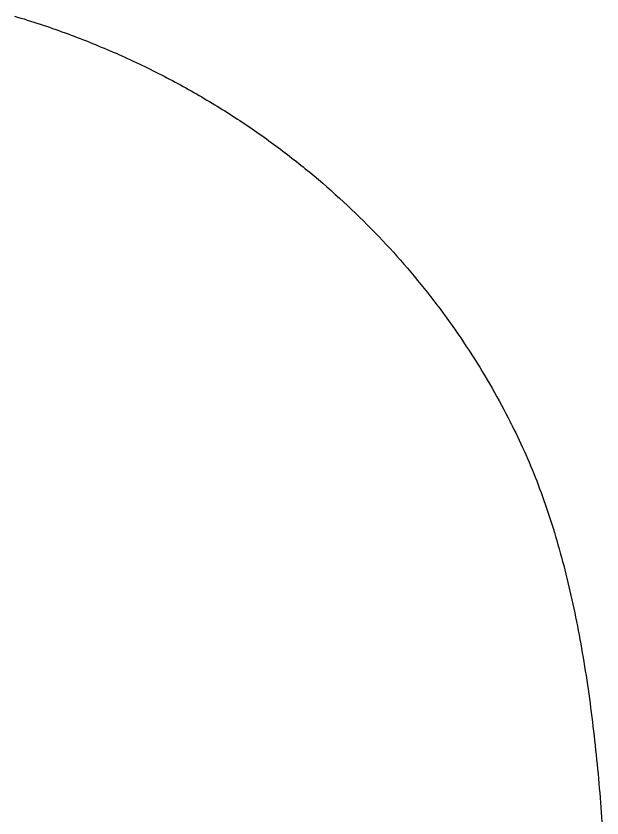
# Model space of a CAD drawing. Extents: x -7.3 to 34, y 0 to 22.
# Drawn here: x 33.058 to 33.0998, y 3.8251 to 3.8824 of the extents above; entities that cross this region are included whole.
import ezdxf

# ---------------------------------------------------------------- set-up
doc = ezdxf.new("R2010")
doc.units = 0
doc.layers.add('SH_Data', color=7, linetype='Continuous')

msp = doc.modelspace()

# ---------------------------------------------------------------- linework, layer by layer
at = {"layer": 'SH_Data'}
for p, q in [((33.057875, 3.882366), (33.058106, 3.882296)), ((33.058106, 3.882296), (33.058336, 3.882226)), ((33.058336, 3.882226), (33.058566, 3.882155)), ((33.058566, 3.882155), (33.058795, 3.882083)), ((33.058795, 3.882083), (33.059023, 3.882011)), ((33.059023, 3.882011), (33.05925, 3.881937)), ((33.05925, 3.881937), (33.059477, 3.881864)), ((33.059477, 3.881864), (33.059703, 3.881789)), ((33.059703, 3.881789), (33.059928, 3.881714)), ((33.059928, 3.881714), (33.060153, 3.881638)), ((33.060153, 3.881638), (33.060377, 3.881561)), ((33.060377, 3.881561), (33.0606, 3.881484)), ((33.0606, 3.881484), (33.060822, 3.881405)), ((33.060822, 3.881405), (33.061044, 3.881327)), ((33.061044, 3.881327), (33.061265, 3.881247)), ((33.061265, 3.881247), (33.061485, 3.881167)), ((33.061485, 3.881167), (33.061705, 3.881086)), ((33.061705, 3.881086), (33.061924, 3.881005)), ((33.061924, 3.881005), (33.062142, 3.880923)), ((33.062142, 3.880923), (33.06236, 3.88084)), ((33.06236, 3.88084), (33.062577, 3.880756)), ((33.062577, 3.880756), (33.062793, 3.880672)), ((33.062793, 3.880672), (33.063008, 3.880588)), ((33.063008, 3.880588), (33.063223, 3.880502)), ((33.063223, 3.880502), (33.063437, 3.880416)), ((33.063437, 3.880416), (33.06365, 3.880329)), ((33.06365, 3.880329), (33.063863, 3.880242)), ((33.063863, 3.880242), (33.064075, 3.880154)), ((33.064075, 3.880154), (33.064286, 3.880066)), ((33.064286, 3.880066), (33.064497, 3.879976)), ((33.064497, 3.879976), (33.064706, 3.879886)), ((33.064706, 3.879886), (33.064916, 3.879796)), ((33.064916, 3.879796), (33.065124, 3.879705)), ((33.065124, 3.879705), (33.065332, 3.879613)), ((33.065332, 3.879613), (33.065539, 3.879521)), ((33.065539, 3.879521), (33.065745, 3.879428)), ((33.065745, 3.879428), (33.065951, 3.879334)), ((33.065951, 3.879334), (33.066156, 3.87924)), ((33.066156, 3.87924), (33.06636, 3.879145)), ((33.06636, 3.879145), (33.066563, 3.87905)), ((33.066563, 3.87905), (33.066766, 3.878954)), ((33.066766, 3.878954), (33.066968, 3.878857)), ((33.066968, 3.878857), (33.06717, 3.87876)), ((33.06717, 3.87876), (33.067371, 3.878663)), ((33.067371, 3.878663), (33.067571, 3.878564)), ((33.067571, 3.878564), (33.06777, 3.878465)), ((33.06777, 3.878465), (33.067969, 3.878366)), ((33.067969, 3.878366), (33.068167, 3.878266)), ((33.068167, 3.878266), (33.068364, 3.878165)), ((33.068364, 3.878165), (33.068561, 3.878064)), ((33.068561, 3.878064), (33.068757, 3.877962)), ((33.068757, 3.877962), (33.068952, 3.87786)), ((33.068952, 3.87786), (33.069146, 3.877757)), ((33.069146, 3.877757), (33.06934, 3.877654)), ((33.06934, 3.877654), (33.069533, 3.87755)), ((33.069533, 3.87755), (33.069726, 3.877445)), ((33.069726, 3.877445), (33.069918, 3.87734)), ((33.069918, 3.87734), (33.070109, 3.877235)), ((33.070109, 3.877235), (33.070299, 3.877129)), ((33.070299, 3.877129), (33.070489, 3.877022)), ((33.070489, 3.877022), (33.070678, 3.876915)), ((33.070678, 3.876915), (33.070866, 3.876807)), ((33.070866, 3.876807), (33.071054, 3.876699)), ((33.071054, 3.876699), (33.071241, 3.87659)), ((33.071241, 3.87659), (33.071427, 3.876481)), ((33.071427, 3.876481), (33.071613, 3.876371)), ((33.071613, 3.876371), (33.071798, 3.876261)), ((33.071798, 3.876261), (33.071982, 3.87615)), ((33.071982, 3.87615), (33.072165, 3.876039)), ((33.072165, 3.876039), (33.072348, 3.875927)), ((33.072348, 3.875927), (33.07253, 3.875815)), ((33.07253, 3.875815), (33.072712, 3.875702)), ((33.072712, 3.875702), (33.072893, 3.875589)), ((33.072893, 3.875589), (33.073073, 3.875475)), ((33.073073, 3.875475), (33.073252, 3.87536)), ((33.073252, 3.87536), (33.073431, 3.875246)), ((33.073431, 3.875246), (33.073609, 3.875131)), ((33.073609, 3.875131), (33.073786, 3.875015)), ((33.073786, 3.875015), (33.073963, 3.874899)), ((33.073963, 3.874899), (33.074139, 3.874782)), ((33.074139, 3.874782), (33.074314, 3.874665)), ((33.074314, 3.874665), (33.074489, 3.874547)), ((33.074489, 3.874547), (33.074663, 3.874429)), ((33.074663, 3.874429), (33.074836, 3.874311)), ((33.074836, 3.874311), (33.075009, 3.874192)), ((33.075009, 3.874192), (33.075181, 3.874073)), ((33.075181, 3.874073), (33.075352, 3.873953)), ((33.075352, 3.873953), (33.075523, 3.873833)), ((33.075523, 3.873833), (33.075693, 3.873712)), ((33.075693, 3.873712), (33.075862, 3.873591)), ((33.075862, 3.873591), (33.07603, 3.873469)), ((33.07603, 3.873469), (33.076198, 3.873347)), ((33.076198, 3.873347), (33.076365, 3.873225)), ((33.076365, 3.873225), (33.076532, 3.873102)), ((33.076532, 3.873102), (33.076698, 3.872979)), ((33.076698, 3.872979), (33.076863, 3.872855)), ((33.076863, 3.872855), (33.077027, 3.872731)), ((33.077027, 3.872731), (33.077191, 3.872606)), ((33.077191, 3.872606), (33.077354, 3.872481)), ((33.077354, 3.872481), (33.077517, 3.872356)), ((33.077517, 3.872356), (33.077678, 3.87223)), ((33.077678, 3.87223), (33.07784, 3.872104)), ((33.07784, 3.872104), (33.078, 3.871978)), ((33.078, 3.871978), (33.07816, 3.871851)), ((33.07816, 3.871851), (33.078319, 3.871724)), ((33.078319, 3.871724), (33.078477, 3.871596)), ((33.078477, 3.871596), (33.078635, 3.871468)), ((33.078635, 3.871468), (33.078948, 3.871211)), ((33.078948, 3.871211), (33.079259, 3.870952)), ((33.079259, 3.870952), (33.079567, 3.870692)), ((33.079567, 3.870692), (33.079873, 3.87043)), ((33.079873, 3.87043), (33.080175, 3.870167)), ((33.080175, 3.870167), (33.080476, 3.869903)), ((33.080476, 3.869903), (33.080773, 3.869637)), ((33.080773, 3.869637), (33.081068, 3.86937)), ((33.081068, 3.86937), (33.08136, 3.869102)), ((33.08136, 3.869102), (33.081649, 3.868832)), ((33.081649, 3.868832), (33.081936, 3.868561)), ((33.081936, 3.868561), (33.08222, 3.868289)), ((33.08222, 3.868289), (33.082501, 3.868016)), ((33.082501, 3.868016), (33.08278, 3.867741)), ((33.08278, 3.867741), (33.083056, 3.867465)), ((33.083056, 3.867465), (33.08333, 3.867189)), ((33.08333, 3.867189), (33.083601, 3.866911)), ((33.083601, 3.866911), (33.083869, 3.866632)), ((33.083869, 3.866632), (33.084135, 3.866352)), ((33.084135, 3.866352), (33.084398, 3.866071)), ((33.084398, 3.866071), (33.084658, 3.865789)), ((33.084658, 3.865789), (33.084916, 3.865506)), ((33.084916, 3.865506), (33.085171, 3.865222)), ((33.085171, 3.865222), (33.085423, 3.864937)), ((33.085423, 3.864937), (33.085673, 3.864652)), ((33.085673, 3.864652), (33.08592, 3.864365)), ((33.08592, 3.864365), (33.086165, 3.864078)), ((33.086165, 3.864078), (33.086407, 3.863789)), ((33.086407, 3.863789), (33.086646, 3.8635)), ((33.086646, 3.8635), (33.086883, 3.863211)), ((33.086883, 3.863211), (33.087117, 3.86292)), ((33.087117, 3.86292), (33.087349, 3.862629)), ((33.087349, 3.862629), (33.087578, 3.862337)), ((33.087578, 3.862337), (33.087804, 3.862045)), ((33.087804, 3.862045), (33.088028, 3.861752)), ((33.088028, 3.861752), (33.088249, 3.861458)), ((33.088249, 3.861458), (33.088468, 3.861164)), ((33.088468, 3.861164), (33.088684, 3.860869)), ((33.088684, 3.860869), (33.088897, 3.860573)), ((33.088897, 3.860573), (33.089108, 3.860277)), ((33.089108, 3.860277), (33.089316, 3.859981)), ((33.089316, 3.859981), (33.089522, 3.859684)), ((33.089522, 3.859684), (33.089725, 3.859387)), ((33.089725, 3.859387), (33.089926, 3.859089)), ((33.089926, 3.859089), (33.090124, 3.858791)), ((33.090124, 3.858791), (33.090319, 3.858493)), ((33.090319, 3.858493), (33.090512, 3.858194)), ((33.090512, 3.858194), (33.090703, 3.857896)), ((33.090703, 3.857896), (33.09089, 3.857596)), ((33.09089, 3.857596), (33.091076, 3.857297)), ((33.091076, 3.857297), (33.091258, 3.856997)), ((33.091258, 3.856997), (33.091439, 3.856697)), ((33.091439, 3.856697), (33.091616, 3.856397)), ((33.091616, 3.856397), (33.091791, 3.856097)), ((33.091791, 3.856097), (33.091964, 3.855797)), ((33.091964, 3.855797), (33.092134, 3.855497)), ((33.092134, 3.855497), (33.092301, 3.855196)), ((33.092301, 3.855196), (33.092466, 3.854896)), ((33.092466, 3.854896), (33.092629, 3.854595)), ((33.092629, 3.854595), (33.092789, 3.854295)), ((33.092789, 3.854295), (33.092946, 3.853995)), ((33.092946, 3.853995), (33.093101, 3.853694)), ((33.093101, 3.853694), (33.093254, 3.853394)), ((33.093254, 3.853394), (33.093329, 3.853244)), ((33.093329, 3.853244), (33.093347, 3.853207)), ((33.093347, 3.853207), (33.093363, 3.853176)), ((33.093363, 3.853176), (33.093396, 3.853113)), ((33.093396, 3.853113), (33.093523, 3.852862)), ((33.093523, 3.852862), (33.093649, 3.85261)), ((33.093649, 3.85261), (33.093773, 3.852355)), ((33.093773, 3.852355), (33.093896, 3.852099)), ((33.093896, 3.852099), (33.094017, 3.851842)), ((33.094017, 3.851842), (33.094137, 3.851583)), ((33.094137, 3.851583), (33.094255, 3.851322)), ((33.094255, 3.851322), (33.094372, 3.85106)), ((33.094372, 3.85106), (33.094487, 3.850796)), ((33.094487, 3.850796), (33.094601, 3.850531)), ((33.094601, 3.850531), (33.094713, 3.850264)), ((33.094713, 3.850264), (33.094824, 3.849996)), ((33.094824, 3.849996), (33.094934, 3.849726)), ((33.094934, 3.849726), (33.095042, 3.849455)), ((33.095042, 3.849455), (33.095148, 3.849183)), ((33.095148, 3.849183), (33.095253, 3.848909)), ((33.095253, 3.848909), (33.095357, 3.848633)), ((33.095357, 3.848633), (33.095459, 3.848356)), ((33.095459, 3.848356), (33.09556, 3.848078)), ((33.09556, 3.848078), (33.09566, 3.847798)), ((33.09566, 3.847798), (33.095758, 3.847517)), ((33.095758, 3.847517), (33.095854, 3.847235)), ((33.095854, 3.847235), (33.09595, 3.846951)), ((33.09595, 3.846951), (33.096044, 3.846666)), ((33.096044, 3.846666), (33.096137, 3.84638)), ((33.096137, 3.84638), (33.096228, 3.846092)), ((33.096228, 3.846092), (33.096318, 3.845803)), ((33.096318, 3.845803), (33.096407, 3.845513)), ((33.096407, 3.845513), (33.096494, 3.845221)), ((33.096494, 3.845221), (33.096581, 3.844928)), ((33.096581, 3.844928), (33.096665, 3.844634)), ((33.096665, 3.844634), (33.096749, 3.844339)), ((33.096749, 3.844339), (33.096831, 3.844042)), ((33.096831, 3.844042), (33.096913, 3.843744)), ((33.096913, 3.843744), (33.096992, 3.843446)), ((33.096992, 3.843446), (33.097071, 3.843145)), ((33.097071, 3.843145), (33.097149, 3.842844)), ((33.097149, 3.842844), (33.097225, 3.842542)), ((33.097225, 3.842542), (33.0973, 3.842238)), ((33.0973, 3.842238), (33.097374, 3.841933)), ((33.097374, 3.841933), (33.097446, 3.841627)), ((33.097446, 3.841627), (33.097518, 3.84132)), ((33.097518, 3.84132), (33.097588, 3.841012)), ((33.097588, 3.841012), (33.097657, 3.840703)), ((33.097657, 3.840703), (33.097725, 3.840393)), ((33.097725, 3.840393), (33.097792, 3.840082)), ((33.097792, 3.840082), (33.097858, 3.839769)), ((33.097858, 3.839769), (33.097922, 3.839456)), ((33.097922, 3.839456), (33.097986, 3.839142)), ((33.097986, 3.839142), (33.098048, 3.838826)), ((33.098048, 3.838826), (33.098109, 3.83851)), ((33.098109, 3.83851), (33.09817, 3.838193)), ((33.09817, 3.838193), (33.098229, 3.837874)), ((33.098229, 3.837874), (33.098287, 3.837555)), ((33.098287, 3.837555), (33.098344, 3.837235)), ((33.098344, 3.837235), (33.0984, 3.836914)), ((33.0984, 3.836914), (33.098455, 3.836592)), ((33.098455, 3.836592), (33.098509, 3.836269)), ((33.098509, 3.836269), (33.098562, 3.835945)), ((33.098562, 3.835945), (33.098614, 3.83562)), ((33.098614, 3.83562), (33.098665, 3.835295)), ((33.098665, 3.835295), (33.098715, 3.834968)), ((33.098715, 3.834968), (33.098764, 3.834641)), ((33.098764, 3.834641), (33.098812, 3.834313)), ((33.098812, 3.834313), (33.098859, 3.833984)), ((33.098859, 3.833984), (33.098905, 3.833654)), ((33.098905, 3.833654), (33.09895, 3.833324)), ((33.09895, 3.833324), (33.098994, 3.832992)), ((33.098994, 3.832992), (33.099038, 3.83266)), ((33.099038, 3.83266), (33.09908, 3.832328)), ((33.09908, 3.832328), (33.099122, 3.831994)), ((33.099122, 3.831994), (33.099162, 3.83166)), ((33.099162, 3.83166), (33.099202, 3.831325)), ((33.099202, 3.831325), (33.099241, 3.830989)), ((33.099241, 3.830989), (33.099279, 3.830653)), ((33.099279, 3.830653), (33.099316, 3.830316)), ((33.099316, 3.830316), (33.099352, 3.829978)), ((33.099352, 3.829978), (33.099388, 3.82964)), ((33.099388, 3.82964), (33.099423, 3.829301)), ((33.099423, 3.829301), (33.099456, 3.828961)), ((33.099456, 3.828961), (33.099489, 3.828621)), ((33.099489, 3.828621), (33.099522, 3.82828)), ((33.099522, 3.82828), (33.099553, 3.827939)), ((33.099553, 3.827939), (33.099584, 3.827597)), ((33.099584, 3.827597), (33.099614, 3.827255)), ((33.099614, 3.827255), (33.099643, 3.826912)), ((33.099643, 3.826912), (33.099672, 3.826568)), ((33.099672, 3.826568), (33.099699, 3.826224)), ((33.099699, 3.826224), (33.099726, 3.825879)), ((33.099726, 3.825879), (33.099753, 3.825534)), ((33.099753, 3.825534), (33.099778, 3.825189)), ((33.099778, 3.825189), (33.099803, 3.824843))]:
    msp.add_line(p, q, dxfattribs=at)
msp.add_lwpolyline([(33.057875, 3.882366), (33.058106, 3.882296), (33.058336, 3.882226), (33.058566, 3.882155), (33.058795, 3.882083), (33.059023, 3.882011), (33.05925, 3.881937), (33.059477, 3.881864), (33.059703, 3.881789), (33.059928, 3.881714), (33.060153, 3.881638), (33.060377, 3.881561), (33.0606, 3.881484), (33.060822, 3.881405), (33.061044, 3.881327), (33.061265, 3.881247), (33.061485, 3.881167), (33.061705, 3.881086), (33.061924, 3.881005), (33.062142, 3.880923), (33.06236, 3.88084), (33.062577, 3.880756), (33.062793, 3.880672), (33.063008, 3.880588), (33.063223, 3.880502), (33.063437, 3.880416), (33.06365, 3.880329), (33.063863, 3.880242), (33.064075, 3.880154), (33.064286, 3.880066), (33.064497, 3.879976), (33.064706, 3.879886), (33.064916, 3.879796), (33.065124, 3.879705), (33.065332, 3.879613), (33.065539, 3.879521), (33.065745, 3.879428), (33.065951, 3.879334), (33.066156, 3.87924), (33.06636, 3.879145), (33.066563, 3.87905), (33.066766, 3.878954), (33.066968, 3.878857), (33.06717, 3.87876), (33.067371, 3.878663), (33.067571, 3.878564), (33.06777, 3.878465), (33.067969, 3.878366), (33.068167, 3.878266), (33.068364, 3.878165), (33.068561, 3.878064), (33.068757, 3.877962), (33.068952, 3.87786), (33.069146, 3.877757), (33.06934, 3.877654), (33.069533, 3.87755), (33.069726, 3.877445), (33.069918, 3.87734), (33.070109, 3.877235), (33.070299, 3.877129), (33.070489, 3.877022), (33.070678, 3.876915), (33.070866, 3.876807), (33.071054, 3.876699), (33.071241, 3.87659), (33.071427, 3.876481), (33.071613, 3.876371), (33.071798, 3.876261), (33.071982, 3.87615), (33.072165, 3.876039), (33.072348, 3.875927), (33.07253, 3.875815), (33.072712, 3.875702), (33.072893, 3.875589), (33.073073, 3.875475), (33.073252, 3.87536), (33.073431, 3.875246), (33.073609, 3.875131), (33.073786, 3.875015), (33.073963, 3.874899), (33.074139, 3.874782), (33.074314, 3.874665), (33.074489, 3.874547), (33.074663, 3.874429), (33.074836, 3.874311), (33.075009, 3.874192), (33.075181, 3.874073), (33.075352, 3.873953), (33.075523, 3.873833), (33.075693, 3.873712), (33.075862, 3.873591), (33.07603, 3.873469), (33.076198, 3.873347), (33.076365, 3.873225), (33.076532, 3.873102), (33.076698, 3.872979), (33.076863, 3.872855), (33.077027, 3.872731), (33.077191, 3.872606), (33.077354, 3.872481), (33.077517, 3.872356), (33.077678, 3.87223), (33.07784, 3.872104), (33.078, 3.871978), (33.07816, 3.871851), (33.078319, 3.871724), (33.078477, 3.871596), (33.078635, 3.871468), (33.078948, 3.871211), (33.079259, 3.870952), (33.079567, 3.870692), (33.079873, 3.87043), (33.080175, 3.870167), (33.080476, 3.869903), (33.080773, 3.869637), (33.081068, 3.86937), (33.08136, 3.869102), (33.081649, 3.868832), (33.081936, 3.868561), (33.08222, 3.868289), (33.082501, 3.868016), (33.08278, 3.867741), (33.083056, 3.867465), (33.08333, 3.867189), (33.083601, 3.866911), (33.083869, 3.866632), (33.084135, 3.866352), (33.084398, 3.866071), (33.084658, 3.865789), (33.084916, 3.865506), (33.085171, 3.865222), (33.085423, 3.864937), (33.085673, 3.864652), (33.08592, 3.864365), (33.086165, 3.864078), (33.086407, 3.863789), (33.086646, 3.8635), (33.086883, 3.863211), (33.087117, 3.86292), (33.087349, 3.862629), (33.087578, 3.862337), (33.087804, 3.862045), (33.088028, 3.861752), (33.088249, 3.861458), (33.088468, 3.861164), (33.088684, 3.860869), (33.088897, 3.860573), (33.089108, 3.860277), (33.089316, 3.859981), (33.089522, 3.859684), (33.089725, 3.859387), (33.089926, 3.859089), (33.090124, 3.858791), (33.090319, 3.858493), (33.090512, 3.858194), (33.090703, 3.857896), (33.09089, 3.857596), (33.091076, 3.857297), (33.091258, 3.856997), (33.091439, 3.856697), (33.091616, 3.856397), (33.091791, 3.856097), (33.091964, 3.855797), (33.092134, 3.855497), (33.092301, 3.855196), (33.092466, 3.854896), (33.092629, 3.854595), (33.092789, 3.854295), (33.092946, 3.853995), (33.093101, 3.853694), (33.093254, 3.853394), (33.093329, 3.853244), (33.093347, 3.853207), (33.093363, 3.853176), (33.093396, 3.853113), (33.093523, 3.852862), (33.093649, 3.85261), (33.093773, 3.852355), (33.093896, 3.852099), (33.094017, 3.851842), (33.094137, 3.851583), (33.094255, 3.851322), (33.094372, 3.85106), (33.094487, 3.850796), (33.094601, 3.850531), (33.094713, 3.850264), (33.094824, 3.849996), (33.094934, 3.849726), (33.095042, 3.849455), (33.095148, 3.849183), (33.095253, 3.848909), (33.095357, 3.848633), (33.095459, 3.848356), (33.09556, 3.848078), (33.09566, 3.847798), (33.095758, 3.847517), (33.095854, 3.847235), (33.09595, 3.846951), (33.096044, 3.846666), (33.096137, 3.84638), (33.096228, 3.846092), (33.096318, 3.845803), (33.096407, 3.845513), (33.096494, 3.845221), (33.096581, 3.844928), (33.096665, 3.844634), (33.096749, 3.844339), (33.096831, 3.844042), (33.096913, 3.843744), (33.096992, 3.843446), (33.097071, 3.843145), (33.097149, 3.842844), (33.097225, 3.842542), (33.0973, 3.842238), (33.097374, 3.841933), (33.097446, 3.841627), (33.097518, 3.84132), (33.097588, 3.841012), (33.097657, 3.840703), (33.097725, 3.840393), (33.097792, 3.840082), (33.097858, 3.839769), (33.097922, 3.839456), (33.097986, 3.839142), (33.098048, 3.838826), (33.098109, 3.83851), (33.09817, 3.838193), (33.098229, 3.837874), (33.098287, 3.837555), (33.098344, 3.837235), (33.0984, 3.836914), (33.098455, 3.836592), (33.098509, 3.836269), (33.098562, 3.835945), (33.098614, 3.83562), (33.098665, 3.835295), (33.098715, 3.834968), (33.098764, 3.834641), (33.098812, 3.834313), (33.098859, 3.833984), (33.098905, 3.833654), (33.09895, 3.833324), (33.098994, 3.832992), (33.099038, 3.83266), (33.09908, 3.832328), (33.099122, 3.831994), (33.099162, 3.83166), (33.099202, 3.831325), (33.099241, 3.830989), (33.099279, 3.830653), (33.099316, 3.830316), (33.099352, 3.829978), (33.099388, 3.82964), (33.099423, 3.829301), (33.099456, 3.828961), (33.099489, 3.828621), (33.099522, 3.82828), (33.099553, 3.827939), (33.099584, 3.827597), (33.099614, 3.827255), (33.099643, 3.826912), (33.099672, 3.826568), (33.099699, 3.826224), (33.099726, 3.825879), (33.099753, 3.825534), (33.099778, 3.825189), (33.099803, 3.824843)], dxfattribs=at)

doc.saveas('drawing.dxf')
